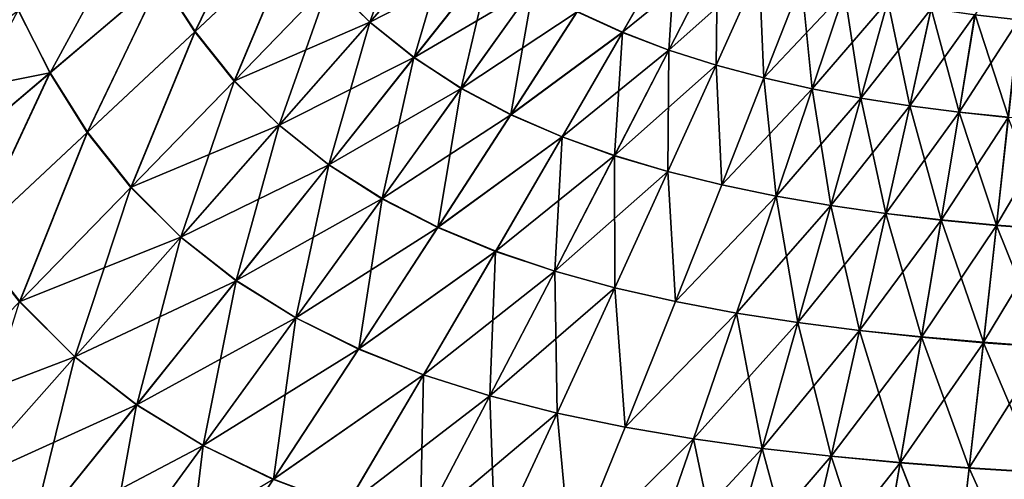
# Model space of a CAD drawing. Header units: millimetres. Extents: x -139 to 106, y -8 to 139.
# Tile 323 of 459: x 33.12 to 46.31, y 85.45 to 91.6. Entities that reach past the tile are written whole.
import ezdxf

# ---------------------------------------------------------------- set-up
doc = ezdxf.new("R2010")
doc.units = ezdxf.units.MM
doc.header["$LTSCALE"] = 53.842063
doc.layers.add('88', color=7, linetype='CONTINUOUS')

msp = doc.modelspace()

# ---------------------------------------------------------------- linework, layer by layer
at = {"layer": '88', "color": 8, "linetype": 'CONTINUOUS'}
for points in [[(35.01, 92.147, -16.274), (36.379, 93.311, -15.108), (35.467, 91.436, -16.289), (35.01, 92.147, -16.274)], [(36.381, 93.313, 15.106), (35.013, 92.149, 16.272), (35.472, 91.441, 16.285), (36.381, 93.313, 15.106)], [(35.467, 91.436, -16.289), (36.379, 93.311, -15.108), (36.795, 92.681, -15.125), (35.467, 91.436, -16.289)], [(36.799, 92.685, 15.12), (36.381, 93.313, 15.106), (35.472, 91.441, 16.285), (36.799, 92.685, 15.12)], [(37.272, 92.096, -15.142), (38.432, 93.297, -13.837), (37.811, 91.566, -15.163), (37.272, 92.096, -15.142)], [(37.811, 91.566, -15.163), (38.432, 93.297, -13.837), (38.914, 92.825, -13.857), (37.811, 91.566, -15.163)], [(34.62, 92.895, 16.26), (33.103, 91.726, 17.278), (33.528, 90.888, 17.288), (34.62, 92.895, 16.26)], [(35.013, 92.149, 16.272), (34.62, 92.895, 16.26), (33.528, 90.888, 17.288), (35.013, 92.149, 16.272)], [(38.913, 92.825, 13.857), (37.275, 92.1, 15.139), (37.811, 91.566, 15.163), (38.913, 92.825, 13.857)], [(37.811, 91.566, -15.163), (38.914, 92.825, -13.857), (38.403, 91.093, -15.187), (37.811, 91.566, -15.163)], [(38.913, 92.825, 13.857), (37.811, 91.566, 15.163), (39.438, 92.4, 13.882), (38.913, 92.825, 13.857)], [(38.403, 91.093, -15.187), (38.914, 92.825, -13.857), (39.439, 92.401, -13.88), (38.403, 91.093, -15.187)], [(46.629, 92.756, 11.079), (45.916, 91.663, 12.636), (46.504, 91.597, 12.652), (46.629, 92.756, 11.079)], [(35.467, 91.436, -16.289), (36.795, 92.681, -15.125), (35.996, 90.778, -16.307), (35.467, 91.436, -16.289)], [(36.799, 92.685, 15.12), (35.472, 91.441, 16.285), (36, 90.782, 16.304), (36.799, 92.685, 15.12)], [(35.996, 90.778, -16.307), (36.795, 92.681, -15.125), (37.272, 92.096, -15.142), (35.996, 90.778, -16.307)], [(37.275, 92.1, 15.139), (36.799, 92.685, 15.12), (36, 90.782, 16.304), (37.275, 92.1, 15.139)], [(41.193, 91.428, -13.955), (40.586, 91.704, -13.931), (41.916, 92.685, -12.512), (41.193, 91.428, -13.955)], [(41.916, 92.687, 12.51), (40.587, 91.707, 13.928), (41.194, 91.43, 13.953), (41.916, 92.687, 12.51)], [(41.193, 91.428, -13.955), (41.916, 92.685, -12.512), (41.816, 91.192, -13.977), (41.193, 91.428, -13.955)], [(41.916, 92.687, 12.51), (41.194, 91.43, 13.953), (42.466, 92.465, 12.531), (41.916, 92.687, 12.51)], [(41.816, 91.192, -13.977), (41.916, 92.685, -12.512), (42.466, 92.464, -12.532), (41.816, 91.192, -13.977)], [(42.466, 92.465, 12.531), (41.194, 91.43, 13.953), (41.817, 91.193, 13.976), (42.466, 92.465, 12.531)], [(41.816, 91.192, -13.977), (42.466, 92.464, -12.532), (42.45, 90.991, -13.997), (41.816, 91.192, -13.977)], [(42.466, 92.465, 12.531), (41.817, 91.193, 13.976), (43.026, 92.273, 12.551), (42.466, 92.465, 12.531)], [(42.45, 90.991, -13.997), (42.466, 92.464, -12.532), (43.026, 92.273, -12.551), (42.45, 90.991, -13.997)], [(39.438, 92.4, 13.882), (37.811, 91.566, 15.163), (38.402, 91.092, 15.188), (39.438, 92.4, 13.882)], [(39.438, 92.4, 13.882), (38.402, 91.092, 15.188), (39.036, 90.681, 15.213), (39.438, 92.4, 13.882)], [(38.403, 91.093, -15.187), (39.439, 92.401, -13.88), (39.999, 92.028, -13.905), (38.403, 91.093, -15.187)], [(39.999, 92.028, 13.904), (39.438, 92.4, 13.882), (39.036, 90.681, 15.213), (39.999, 92.028, 13.904)], [(43.026, 92.273, 12.551), (41.817, 91.193, 13.976), (42.449, 90.991, 13.997), (43.026, 92.273, 12.551)], [(43.026, 92.273, 12.551), (42.449, 90.991, 13.997), (43.09, 90.819, 14.017), (43.026, 92.273, 12.551)], [(42.45, 90.991, -13.997), (43.026, 92.273, -12.551), (43.09, 90.819, -14.017), (42.45, 90.991, -13.997)], [(43.09, 90.819, -14.017), (43.026, 92.273, -12.551), (43.594, 92.108, -12.569), (43.09, 90.819, -14.017)], [(43.594, 92.108, 12.569), (43.026, 92.273, 12.551), (43.09, 90.819, 14.017), (43.594, 92.108, 12.569)], [(33.525, 90.886, -17.29), (33.105, 91.728, -17.277), (35.01, 92.147, -16.274), (33.525, 90.886, -17.29)], [(33.525, 90.886, -17.29), (35.01, 92.147, -16.274), (34.025, 90.088, -17.304), (33.525, 90.886, -17.29)], [(35.013, 92.149, 16.272), (33.528, 90.888, 17.288), (34.03, 90.093, 17.3), (35.013, 92.149, 16.272)], [(34.025, 90.088, -17.304), (35.01, 92.147, -16.274), (35.467, 91.436, -16.289), (34.025, 90.088, -17.304)], [(35.472, 91.441, 16.285), (35.013, 92.149, 16.272), (34.03, 90.093, 17.3), (35.472, 91.441, 16.285)], [(35.996, 90.778, -16.307), (37.272, 92.096, -15.142), (36.598, 90.185, -16.328), (35.996, 90.778, -16.307)], [(37.275, 92.1, 15.139), (36, 90.782, 16.304), (37.811, 91.566, 15.163), (37.275, 92.1, 15.139)], [(36.598, 90.185, -16.328), (37.272, 92.096, -15.142), (37.811, 91.566, -15.163), (36.598, 90.185, -16.328)], [(43.09, 90.819, -14.017), (43.594, 92.108, -12.569), (44.168, 91.967, -12.587), (43.09, 90.819, -14.017)], [(43.594, 92.108, 12.569), (43.09, 90.819, 14.017), (43.737, 90.673, 14.035), (43.594, 92.108, 12.569)], [(44.168, 91.967, 12.586), (43.594, 92.108, 12.569), (43.737, 90.673, 14.035), (44.168, 91.967, 12.586)], [(39.035, 90.68, -15.213), (38.403, 91.093, -15.187), (39.999, 92.028, -13.905), (39.035, 90.68, -15.213)], [(39.035, 90.68, -15.213), (39.999, 92.028, -13.905), (40.586, 91.704, -13.931), (39.035, 90.68, -15.213)], [(39.999, 92.028, 13.904), (39.036, 90.681, 15.213), (39.7, 90.329, 15.238), (39.999, 92.028, 13.904)], [(40.587, 91.707, 13.928), (39.999, 92.028, 13.904), (39.7, 90.329, 15.238), (40.587, 91.707, 13.928)], [(43.737, 90.673, -14.036), (43.09, 90.819, -14.017), (44.168, 91.967, -12.587), (43.737, 90.673, -14.036)], [(43.737, 90.673, -14.036), (44.168, 91.967, -12.587), (44.388, 90.549, -14.053), (43.737, 90.673, -14.036)], [(44.168, 91.967, 12.586), (43.737, 90.673, 14.035), (44.747, 91.847, 12.603), (44.168, 91.967, 12.586)], [(44.388, 90.549, -14.053), (44.168, 91.967, -12.587), (44.747, 91.847, -12.603), (44.388, 90.549, -14.053)], [(44.747, 91.847, 12.603), (43.737, 90.673, 14.035), (44.388, 90.549, 14.053), (44.747, 91.847, 12.603)], [(44.388, 90.549, -14.053), (44.747, 91.847, -12.603), (45.044, 90.447, -14.069), (44.388, 90.549, -14.053)], [(44.747, 91.847, 12.603), (44.388, 90.549, 14.053), (45.33, 91.746, 12.62), (44.747, 91.847, 12.603)], [(45.044, 90.447, -14.069), (44.747, 91.847, -12.603), (45.33, 91.748, -12.618), (45.044, 90.447, -14.069)], [(31.478, 90.476, -18.136), (33.105, 91.728, -17.277), (33.525, 90.886, -17.29), (31.478, 90.476, -18.136)], [(33.528, 90.888, 17.288), (33.103, 91.726, 17.278), (31.933, 89.536, 18.145), (33.528, 90.888, 17.288)], [(39.699, 90.327, -15.24), (39.035, 90.68, -15.213), (40.586, 91.704, -13.931), (39.699, 90.327, -15.24)], [(39.699, 90.327, -15.24), (40.586, 91.704, -13.931), (41.193, 91.428, -13.955), (39.699, 90.327, -15.24)], [(40.587, 91.707, 13.928), (39.7, 90.329, 15.238), (41.194, 91.43, 13.953), (40.587, 91.707, 13.928)], [(45.33, 91.746, 12.62), (44.388, 90.549, 14.053), (45.044, 90.445, 14.071), (45.33, 91.746, 12.62)], [(45.044, 90.447, -14.069), (45.33, 91.748, -12.618), (45.703, 90.363, -14.084), (45.044, 90.447, -14.069)], [(45.33, 91.746, 12.62), (45.044, 90.445, 14.071), (45.916, 91.663, 12.636), (45.33, 91.746, 12.62)], [(45.916, 91.663, 12.636), (45.044, 90.445, 14.071), (45.702, 90.359, 14.088), (45.916, 91.663, 12.636)], [(45.703, 90.363, -14.084), (45.33, 91.748, -12.618), (45.917, 91.666, -12.632), (45.703, 90.363, -14.084)], [(45.916, 91.663, 12.636), (45.702, 90.359, 14.088), (46.504, 91.597, 12.652), (45.916, 91.663, 12.636)], [(45.703, 90.363, -14.084), (45.917, 91.666, -12.632), (46.363, 90.294, -14.099), (45.703, 90.363, -14.084)], [(46.363, 90.294, -14.099), (45.917, 91.666, -12.632), (46.505, 91.601, -12.647), (46.363, 90.294, -14.099)], [(37.811, 91.566, 15.163), (36, 90.782, 16.304), (36.598, 90.185, 16.328), (37.811, 91.566, 15.163)], [(36.598, 90.185, -16.328), (37.811, 91.566, -15.163), (37.262, 89.658, -16.352), (36.598, 90.185, -16.328)], [(37.811, 91.566, 15.163), (36.598, 90.185, 16.328), (38.402, 91.092, 15.188), (37.811, 91.566, 15.163)], [(37.262, 89.658, -16.352), (37.811, 91.566, -15.163), (38.403, 91.093, -15.187), (37.262, 89.658, -16.352)], [(46.504, 91.597, 12.652), (45.702, 90.359, 14.088), (46.362, 90.289, 14.104), (46.504, 91.597, 12.652)], [(34.025, 90.088, -17.304), (35.467, 91.436, -16.289), (34.61, 89.351, -17.32), (34.025, 90.088, -17.304)], [(35.472, 91.441, 16.285), (34.03, 90.093, 17.3), (34.614, 89.355, 17.318), (35.472, 91.441, 16.285)], [(34.61, 89.351, -17.32), (35.467, 91.436, -16.289), (35.996, 90.778, -16.307), (34.61, 89.351, -17.32)], [(36, 90.782, 16.304), (35.472, 91.441, 16.285), (34.614, 89.355, 17.318), (36, 90.782, 16.304)], [(40.386, 90.029, -15.265), (39.699, 90.327, -15.24), (41.193, 91.428, -13.955), (40.386, 90.029, -15.265)], [(41.194, 91.43, 13.953), (39.7, 90.329, 15.238), (40.387, 90.031, 15.264), (41.194, 91.43, 13.953)], [(40.386, 90.029, -15.265), (41.193, 91.428, -13.955), (41.09, 89.778, -15.289), (40.386, 90.029, -15.265)], [(41.194, 91.43, 13.953), (40.387, 90.031, 15.264), (41.817, 91.193, 13.976), (41.194, 91.43, 13.953)], [(41.09, 89.778, -15.289), (41.193, 91.428, -13.955), (41.816, 91.192, -13.977), (41.09, 89.778, -15.289)], [(41.817, 91.193, 13.976), (40.387, 90.031, 15.264), (41.09, 89.779, 15.288), (41.817, 91.193, 13.976)], [(41.817, 91.193, 13.976), (41.09, 89.779, 15.288), (42.449, 90.991, 13.997), (41.817, 91.193, 13.976)], [(41.09, 89.778, -15.289), (41.816, 91.192, -13.977), (41.804, 89.567, -15.31), (41.09, 89.778, -15.289)], [(41.804, 89.567, -15.31), (41.816, 91.192, -13.977), (42.45, 90.991, -13.997), (41.804, 89.567, -15.31)], [(38.402, 91.092, 15.188), (36.598, 90.185, 16.328), (37.261, 89.657, 16.353), (38.402, 91.092, 15.188)], [(38.402, 91.092, 15.188), (37.261, 89.657, 16.353), (37.975, 89.204, 16.378), (38.402, 91.092, 15.188)], [(37.262, 89.658, -16.352), (38.403, 91.093, -15.187), (39.035, 90.68, -15.213), (37.262, 89.658, -16.352)], [(39.036, 90.681, 15.213), (38.402, 91.092, 15.188), (37.975, 89.204, 16.378), (39.036, 90.681, 15.213)], [(31.931, 89.534, -18.146), (31.478, 90.476, -18.136), (33.525, 90.886, -17.29), (31.931, 89.534, -18.146)], [(31.931, 89.534, -18.146), (33.525, 90.886, -17.29), (32.476, 88.643, -18.158), (31.931, 89.534, -18.146)], [(33.528, 90.888, 17.288), (31.933, 89.536, 18.145), (32.482, 88.648, 18.156), (33.528, 90.888, 17.288)], [(32.476, 88.643, -18.158), (33.525, 90.886, -17.29), (34.025, 90.088, -17.304), (32.476, 88.643, -18.158)], [(34.03, 90.093, 17.3), (33.528, 90.888, 17.288), (32.482, 88.648, 18.156), (34.03, 90.093, 17.3)], [(42.449, 90.991, 13.997), (41.09, 89.779, 15.288), (41.804, 89.566, 15.311), (42.449, 90.991, 13.997)], [(41.804, 89.567, -15.31), (42.45, 90.991, -13.997), (42.526, 89.388, -15.331), (41.804, 89.567, -15.31)], [(42.449, 90.991, 13.997), (41.804, 89.566, 15.311), (42.526, 89.388, 15.331), (42.449, 90.991, 13.997)], [(43.09, 90.819, 14.017), (42.449, 90.991, 13.997), (42.526, 89.388, 15.331), (43.09, 90.819, 14.017)], [(42.526, 89.388, -15.331), (42.45, 90.991, -13.997), (43.09, 90.819, -14.017), (42.526, 89.388, -15.331)], [(34.61, 89.351, -17.32), (35.996, 90.778, -16.307), (35.28, 88.689, -17.341), (34.61, 89.351, -17.32)], [(36, 90.782, 16.304), (34.614, 89.355, 17.318), (36.598, 90.185, 16.328), (36, 90.782, 16.304)], [(35.28, 88.689, -17.341), (35.996, 90.778, -16.307), (36.598, 90.185, -16.328), (35.28, 88.689, -17.341)], [(42.526, 89.388, -15.331), (43.09, 90.819, -14.017), (43.737, 90.673, -14.036), (42.526, 89.388, -15.331)], [(43.09, 90.819, 14.017), (42.526, 89.388, 15.331), (43.254, 89.238, 15.35), (43.09, 90.819, 14.017)], [(43.737, 90.673, 14.035), (43.09, 90.819, 14.017), (43.254, 89.238, 15.35), (43.737, 90.673, 14.035)], [(37.974, 89.203, -16.379), (37.262, 89.658, -16.352), (39.035, 90.68, -15.213), (37.974, 89.203, -16.379)], [(37.974, 89.203, -16.379), (39.035, 90.68, -15.213), (39.699, 90.327, -15.24), (37.974, 89.203, -16.379)], [(39.036, 90.681, 15.213), (37.975, 89.204, 16.378), (38.724, 88.821, 16.404), (39.036, 90.681, 15.213)], [(39.7, 90.329, 15.238), (39.036, 90.681, 15.213), (38.724, 88.821, 16.404), (39.7, 90.329, 15.238)], [(43.254, 89.237, -15.351), (42.526, 89.388, -15.331), (43.737, 90.673, -14.036), (43.254, 89.237, -15.351)], [(43.254, 89.237, -15.351), (43.737, 90.673, -14.036), (43.987, 89.111, -15.369), (43.254, 89.237, -15.351)], [(43.737, 90.673, 14.035), (43.254, 89.238, 15.35), (44.388, 90.549, 14.053), (43.737, 90.673, 14.035)], [(43.987, 89.111, -15.369), (43.737, 90.673, -14.036), (44.388, 90.549, -14.053), (43.987, 89.111, -15.369)], [(44.388, 90.549, 14.053), (43.254, 89.238, 15.35), (43.987, 89.111, 15.369), (44.388, 90.549, 14.053)], [(43.987, 89.111, -15.369), (44.388, 90.549, -14.053), (44.724, 89.006, -15.386), (43.987, 89.111, -15.369)], [(44.388, 90.549, 14.053), (43.987, 89.111, 15.369), (45.044, 90.445, 14.071), (44.388, 90.549, 14.053)], [(44.724, 89.006, -15.386), (44.388, 90.549, -14.053), (45.044, 90.447, -14.069), (44.724, 89.006, -15.386)], [(45.044, 90.445, 14.071), (43.987, 89.111, 15.369), (44.723, 89.005, 15.387), (45.044, 90.445, 14.071)], [(45.044, 90.445, 14.071), (44.723, 89.005, 15.387), (45.702, 90.359, 14.088), (45.044, 90.445, 14.071)], [(45.702, 90.359, 14.088), (44.723, 89.005, 15.387), (45.463, 88.917, 15.404), (45.702, 90.359, 14.088)], [(44.724, 89.006, -15.386), (45.044, 90.447, -14.069), (45.463, 88.921, -15.401), (44.724, 89.006, -15.386)], [(45.463, 88.921, -15.401), (45.044, 90.447, -14.069), (45.703, 90.363, -14.084), (45.463, 88.921, -15.401)], [(45.463, 88.921, -15.401), (45.703, 90.363, -14.084), (46.204, 88.85, -15.416), (45.463, 88.921, -15.401)], [(45.702, 90.359, 14.088), (45.463, 88.917, 15.404), (46.362, 90.289, 14.104), (45.702, 90.359, 14.088)], [(46.204, 88.85, -15.416), (45.703, 90.363, -14.084), (46.363, 90.294, -14.099), (46.204, 88.85, -15.416)], [(38.722, 88.818, -16.406), (37.974, 89.203, -16.379), (39.699, 90.327, -15.24), (38.722, 88.818, -16.406)], [(38.722, 88.818, -16.406), (39.699, 90.327, -15.24), (40.386, 90.029, -15.265), (38.722, 88.818, -16.406)], [(39.7, 90.329, 15.238), (38.724, 88.821, 16.404), (40.387, 90.031, 15.264), (39.7, 90.329, 15.238)], [(46.362, 90.289, 14.104), (45.463, 88.917, 15.404), (46.204, 88.844, 15.421), (46.362, 90.289, 14.104)], [(47.024, 90.241, -14.118), (46.204, 88.85, -15.416), (46.363, 90.294, -14.099), (47.024, 90.241, -14.118)], [(46.946, 88.789, 15.439), (46.362, 90.289, 14.104), (46.204, 88.844, 15.421), (46.946, 88.789, 15.439)], [(47.024, 90.241, -14.118), (46.946, 88.793, -15.435), (46.204, 88.85, -15.416), (47.024, 90.241, -14.118)], [(32.476, 88.643, -18.158), (34.025, 90.088, -17.304), (33.119, 87.822, -18.173), (32.476, 88.643, -18.158)], [(34.03, 90.093, 17.3), (32.482, 88.648, 18.156), (33.124, 87.826, 18.171), (34.03, 90.093, 17.3)], [(33.119, 87.822, -18.173), (34.025, 90.088, -17.304), (34.61, 89.351, -17.32), (33.119, 87.822, -18.173)], [(34.614, 89.355, 17.318), (34.03, 90.093, 17.3), (33.124, 87.826, 18.171), (34.614, 89.355, 17.318)], [(36.598, 90.185, 16.328), (34.614, 89.355, 17.318), (35.28, 88.689, 17.341), (36.598, 90.185, 16.328)], [(35.28, 88.689, -17.341), (36.598, 90.185, -16.328), (36.022, 88.106, -17.365), (35.28, 88.689, -17.341)], [(36.598, 90.185, 16.328), (35.28, 88.689, 17.341), (37.261, 89.657, 16.353), (36.598, 90.185, 16.328)], [(36.022, 88.106, -17.365), (36.598, 90.185, -16.328), (37.262, 89.658, -16.352), (36.022, 88.106, -17.365)], [(39.496, 88.498, -16.432), (38.722, 88.818, -16.406), (40.386, 90.029, -15.265), (39.496, 88.498, -16.432)], [(40.387, 90.031, 15.264), (38.724, 88.821, 16.404), (39.498, 88.5, 16.431), (40.387, 90.031, 15.264)], [(39.496, 88.498, -16.432), (40.386, 90.029, -15.265), (40.29, 88.231, -16.457), (39.496, 88.498, -16.432)], [(40.387, 90.031, 15.264), (39.498, 88.5, 16.431), (41.09, 89.779, 15.288), (40.387, 90.031, 15.264)], [(40.29, 88.231, -16.457), (40.386, 90.029, -15.265), (41.09, 89.778, -15.289), (40.29, 88.231, -16.457)], [(41.09, 89.779, 15.288), (39.498, 88.5, 16.431), (40.29, 88.233, 16.456), (41.09, 89.779, 15.288)], [(41.09, 89.779, 15.288), (40.29, 88.233, 16.456), (41.804, 89.566, 15.311), (41.09, 89.779, 15.288)], [(40.29, 88.231, -16.457), (41.09, 89.778, -15.289), (41.094, 88.011, -16.479), (40.29, 88.231, -16.457)], [(41.094, 88.011, -16.479), (41.09, 89.778, -15.289), (41.804, 89.567, -15.31), (41.094, 88.011, -16.479)], [(37.261, 89.657, 16.353), (35.28, 88.689, 17.341), (36.021, 88.104, 17.365), (37.261, 89.657, 16.353)], [(37.261, 89.657, 16.353), (36.021, 88.104, 17.365), (36.822, 87.606, 17.39), (37.261, 89.657, 16.353)], [(36.022, 88.106, -17.365), (37.262, 89.658, -16.352), (37.974, 89.203, -16.379), (36.022, 88.106, -17.365)], [(37.975, 89.204, 16.378), (37.261, 89.657, 16.353), (36.822, 87.606, 17.39), (37.975, 89.204, 16.378)], [(41.804, 89.566, 15.311), (40.29, 88.233, 16.456), (41.094, 88.01, 16.479), (41.804, 89.566, 15.311)], [(41.094, 88.011, -16.479), (41.804, 89.567, -15.31), (41.905, 87.826, -16.5), (41.094, 88.011, -16.479)], [(41.804, 89.566, 15.311), (41.094, 88.01, 16.479), (41.905, 87.826, 16.5), (41.804, 89.566, 15.311)], [(41.905, 87.826, -16.5), (41.804, 89.567, -15.31), (42.526, 89.388, -15.331), (41.905, 87.826, -16.5)], [(42.526, 89.388, 15.331), (41.804, 89.566, 15.311), (41.905, 87.826, 16.5), (42.526, 89.388, 15.331)], [(33.119, 87.822, -18.173), (34.61, 89.351, -17.32), (33.862, 87.087, -18.192), (33.119, 87.822, -18.173)], [(34.614, 89.355, 17.318), (33.124, 87.826, 18.171), (35.28, 88.689, 17.341), (34.614, 89.355, 17.318)], [(33.862, 87.087, -18.192), (34.61, 89.351, -17.32), (35.28, 88.689, -17.341), (33.862, 87.087, -18.192)], [(41.905, 87.826, -16.5), (42.526, 89.388, -15.331), (43.254, 89.237, -15.351), (41.905, 87.826, -16.5)], [(42.526, 89.388, 15.331), (41.905, 87.826, 16.5), (43.254, 89.238, 15.35), (42.526, 89.388, 15.331)], [(36.821, 87.606, -17.391), (36.022, 88.106, -17.365), (37.974, 89.203, -16.379), (36.821, 87.606, -17.391)], [(36.821, 87.606, -17.391), (37.974, 89.203, -16.379), (38.722, 88.818, -16.406), (36.821, 87.606, -17.391)], [(37.975, 89.204, 16.378), (36.822, 87.606, 17.39), (37.662, 87.191, 17.417), (37.975, 89.204, 16.378)], [(38.724, 88.821, 16.404), (37.975, 89.204, 16.378), (37.662, 87.191, 17.417), (38.724, 88.821, 16.404)], [(43.254, 89.238, 15.35), (41.905, 87.826, 16.5), (42.723, 87.672, 16.52), (43.254, 89.238, 15.35)], [(42.723, 87.672, -16.521), (41.905, 87.826, -16.5), (43.254, 89.237, -15.351), (42.723, 87.672, -16.521)], [(43.254, 89.238, 15.35), (42.723, 87.672, 16.52), (43.987, 89.111, 15.369), (43.254, 89.238, 15.35)], [(42.723, 87.672, -16.521), (43.254, 89.237, -15.351), (43.545, 87.544, -16.539), (42.723, 87.672, -16.521)], [(43.545, 87.544, -16.539), (43.254, 89.237, -15.351), (43.987, 89.111, -15.369), (43.545, 87.544, -16.539)], [(43.987, 89.111, 15.369), (42.723, 87.672, 16.52), (43.545, 87.544, 16.539), (43.987, 89.111, 15.369)], [(43.545, 87.544, -16.539), (43.987, 89.111, -15.369), (44.371, 87.439, -16.556), (43.545, 87.544, -16.539)], [(43.987, 89.111, 15.369), (43.545, 87.544, 16.539), (44.723, 89.005, 15.387), (43.987, 89.111, 15.369)], [(44.371, 87.439, -16.556), (43.987, 89.111, -15.369), (44.724, 89.006, -15.386), (44.371, 87.439, -16.556)], [(44.723, 89.005, 15.387), (43.545, 87.544, 16.539), (44.371, 87.437, 16.557), (44.723, 89.005, 15.387)], [(44.371, 87.439, -16.556), (44.724, 89.006, -15.386), (45.2, 87.353, -16.571), (44.371, 87.439, -16.556)], [(44.723, 89.005, 15.387), (44.371, 87.437, 16.557), (45.463, 88.917, 15.404), (44.723, 89.005, 15.387)], [(45.463, 88.917, 15.404), (44.371, 87.437, 16.557), (45.199, 87.348, 16.574), (45.463, 88.917, 15.404)], [(45.2, 87.353, -16.571), (44.724, 89.006, -15.386), (45.463, 88.921, -15.401), (45.2, 87.353, -16.571)], [(45.463, 88.917, 15.404), (45.199, 87.348, 16.574), (46.204, 88.844, 15.421), (45.463, 88.917, 15.404)], [(45.2, 87.353, -16.571), (45.463, 88.921, -15.401), (46.03, 87.281, -16.586), (45.2, 87.353, -16.571)], [(46.03, 87.281, -16.586), (45.463, 88.921, -15.401), (46.204, 88.85, -15.416), (46.03, 87.281, -16.586)], [(37.66, 87.188, -17.418), (36.821, 87.606, -17.391), (38.722, 88.818, -16.406), (37.66, 87.188, -17.418)], [(37.66, 87.188, -17.418), (38.722, 88.818, -16.406), (39.496, 88.498, -16.432), (37.66, 87.188, -17.418)], [(38.724, 88.821, 16.404), (37.662, 87.191, 17.417), (39.498, 88.5, 16.431), (38.724, 88.821, 16.404)], [(46.204, 88.844, 15.421), (45.199, 87.348, 16.574), (46.029, 87.275, 16.59), (46.204, 88.844, 15.421)], [(46.86, 87.217, 16.608), (46.204, 88.844, 15.421), (46.029, 87.275, 16.59), (46.86, 87.217, 16.608)], [(46.946, 88.793, -15.435), (46.03, 87.281, -16.586), (46.204, 88.85, -15.416), (46.946, 88.793, -15.435)], [(46.946, 88.793, -15.435), (46.86, 87.222, -16.605), (46.03, 87.281, -16.586), (46.946, 88.793, -15.435)], [(46.86, 87.217, 16.608), (46.946, 88.789, 15.439), (46.204, 88.844, 15.421), (46.86, 87.217, 16.608)], [(33.124, 87.826, 18.171), (32.482, 88.648, 18.156), (31.537, 86.203, 18.856), (33.124, 87.826, 18.171)], [(35.28, 88.689, 17.341), (33.124, 87.826, 18.171), (33.862, 87.087, 18.192), (35.28, 88.689, 17.341)], [(33.862, 87.087, -18.192), (35.28, 88.689, -17.341), (34.689, 86.444, -18.215), (33.862, 87.087, -18.192)], [(35.28, 88.689, 17.341), (33.862, 87.087, 18.192), (36.021, 88.104, 17.365), (35.28, 88.689, 17.341)], [(34.689, 86.444, -18.215), (35.28, 88.689, -17.341), (36.022, 88.106, -17.365), (34.689, 86.444, -18.215)], [(38.529, 86.844, -17.445), (37.66, 87.188, -17.418), (39.496, 88.498, -16.432), (38.529, 86.844, -17.445)], [(39.498, 88.5, 16.431), (37.662, 87.191, 17.417), (38.531, 86.846, 17.444), (39.498, 88.5, 16.431)], [(38.529, 86.844, -17.445), (39.496, 88.498, -16.432), (39.42, 86.563, -17.47), (38.529, 86.844, -17.445)], [(39.498, 88.5, 16.431), (38.531, 86.846, 17.444), (40.29, 88.233, 16.456), (39.498, 88.5, 16.431)], [(39.42, 86.563, -17.47), (39.496, 88.498, -16.432), (40.29, 88.231, -16.457), (39.42, 86.563, -17.47)], [(40.29, 88.233, 16.456), (38.531, 86.846, 17.444), (39.42, 86.564, 17.469), (40.29, 88.233, 16.456)], [(40.29, 88.233, 16.456), (39.42, 86.564, 17.469), (41.094, 88.01, 16.479), (40.29, 88.233, 16.456)], [(39.42, 86.563, -17.47), (40.29, 88.231, -16.457), (40.321, 86.334, -17.493), (39.42, 86.563, -17.47)], [(40.321, 86.334, -17.493), (40.29, 88.231, -16.457), (41.094, 88.011, -16.479), (40.321, 86.334, -17.493)], [(36.021, 88.104, 17.365), (33.862, 87.087, 18.192), (34.688, 86.442, 18.215), (36.021, 88.104, 17.365)], [(36.021, 88.104, 17.365), (34.688, 86.442, 18.215), (35.581, 85.898, 18.24), (36.021, 88.104, 17.365)], [(34.689, 86.444, -18.215), (36.022, 88.106, -17.365), (36.821, 87.606, -17.391), (34.689, 86.444, -18.215)], [(36.822, 87.606, 17.39), (36.021, 88.104, 17.365), (35.581, 85.898, 18.24), (36.822, 87.606, 17.39)], [(41.094, 88.01, 16.479), (39.42, 86.564, 17.469), (40.321, 86.333, 17.493), (41.094, 88.01, 16.479)], [(40.321, 86.334, -17.493), (41.094, 88.011, -16.479), (41.231, 86.144, -17.515), (40.321, 86.334, -17.493)], [(41.094, 88.01, 16.479), (40.321, 86.333, 17.493), (41.23, 86.144, 17.515), (41.094, 88.01, 16.479)], [(41.231, 86.144, -17.515), (41.094, 88.011, -16.479), (41.905, 87.826, -16.5), (41.231, 86.144, -17.515)], [(41.905, 87.826, 16.5), (41.094, 88.01, 16.479), (41.23, 86.144, 17.515), (41.905, 87.826, 16.5)], [(33.124, 87.826, 18.171), (31.537, 86.203, 18.856), (33.862, 87.087, 18.192), (33.124, 87.826, 18.171)], [(32.352, 85.387, -18.874), (33.119, 87.822, -18.173), (33.862, 87.087, -18.192), (32.352, 85.387, -18.874)], [(41.905, 87.826, 16.5), (41.23, 86.144, 17.515), (42.723, 87.672, 16.52), (41.905, 87.826, 16.5)], [(41.231, 86.144, -17.515), (41.905, 87.826, -16.5), (42.723, 87.672, -16.521), (41.231, 86.144, -17.515)], [(35.58, 85.897, -18.24), (34.689, 86.444, -18.215), (36.821, 87.606, -17.391), (35.58, 85.897, -18.24)], [(35.58, 85.897, -18.24), (36.821, 87.606, -17.391), (37.66, 87.188, -17.418), (35.58, 85.897, -18.24)], [(36.822, 87.606, 17.39), (35.581, 85.898, 18.24), (36.52, 85.448, 18.266), (36.822, 87.606, 17.39)], [(37.662, 87.191, 17.417), (36.822, 87.606, 17.39), (36.52, 85.448, 18.266), (37.662, 87.191, 17.417)], [(42.723, 87.672, 16.52), (41.23, 86.144, 17.515), (42.146, 85.989, 17.535), (42.723, 87.672, 16.52)], [(42.146, 85.988, -17.535), (41.231, 86.144, -17.515), (42.723, 87.672, -16.521), (42.146, 85.988, -17.535)], [(42.146, 85.988, -17.535), (42.723, 87.672, -16.521), (43.065, 85.861, -17.553), (42.146, 85.988, -17.535)], [(42.723, 87.672, 16.52), (42.146, 85.989, 17.535), (43.545, 87.544, 16.539), (42.723, 87.672, 16.52)], [(43.065, 85.861, -17.553), (42.723, 87.672, -16.521), (43.545, 87.544, -16.539), (43.065, 85.861, -17.553)], [(43.545, 87.544, 16.539), (42.146, 85.989, 17.535), (43.065, 85.861, 17.553), (43.545, 87.544, 16.539)], [(43.065, 85.861, -17.553), (43.545, 87.544, -16.539), (43.988, 85.757, -17.57), (43.065, 85.861, -17.553)], [(43.545, 87.544, 16.539), (43.065, 85.861, 17.553), (44.371, 87.437, 16.557), (43.545, 87.544, 16.539)], [(44.371, 87.437, 16.557), (43.065, 85.861, 17.553), (43.988, 85.755, 17.571), (44.371, 87.437, 16.557)], [(43.988, 85.757, -17.57), (43.545, 87.544, -16.539), (44.371, 87.439, -16.556), (43.988, 85.757, -17.57)], [(43.988, 85.757, -17.57), (44.371, 87.439, -16.556), (44.914, 85.673, -17.585), (43.988, 85.757, -17.57)], [(44.371, 87.437, 16.557), (43.988, 85.755, 17.571), (45.199, 87.348, 16.574), (44.371, 87.437, 16.557)], [(44.914, 85.673, -17.585), (44.371, 87.439, -16.556), (45.2, 87.353, -16.571), (44.914, 85.673, -17.585)], [(45.199, 87.348, 16.574), (43.988, 85.755, 17.571), (44.913, 85.668, 17.587), (45.199, 87.348, 16.574)], [(45.199, 87.348, 16.574), (44.913, 85.668, 17.587), (46.029, 87.275, 16.59), (45.199, 87.348, 16.574)], [(44.914, 85.673, -17.585), (45.2, 87.353, -16.571), (45.84, 85.602, -17.599), (44.914, 85.673, -17.585)], [(45.84, 85.602, -17.599), (45.2, 87.353, -16.571), (46.03, 87.281, -16.586), (45.84, 85.602, -17.599)], [(36.518, 85.445, -18.267), (35.58, 85.897, -18.24), (37.66, 87.188, -17.418), (36.518, 85.445, -18.267)], [(36.518, 85.445, -18.267), (37.66, 87.188, -17.418), (38.529, 86.844, -17.445), (36.518, 85.445, -18.267)], [(37.662, 87.191, 17.417), (36.52, 85.448, 18.266), (38.531, 86.846, 17.444), (37.662, 87.191, 17.417)], [(46.029, 87.275, 16.59), (44.913, 85.668, 17.587), (45.839, 85.596, 17.603), (46.029, 87.275, 16.59)], [(46.766, 85.537, 17.619), (46.029, 87.275, 16.59), (45.839, 85.596, 17.603), (46.766, 85.537, 17.619)], [(46.86, 87.222, -16.605), (45.84, 85.602, -17.599), (46.03, 87.281, -16.586), (46.86, 87.222, -16.605)], [(46.86, 87.222, -16.605), (46.767, 85.542, -17.617), (45.84, 85.602, -17.599), (46.86, 87.222, -16.605)], [(46.766, 85.537, 17.619), (46.86, 87.217, 16.608), (46.029, 87.275, 16.59), (46.766, 85.537, 17.619)], [(33.862, 87.087, 18.192), (31.537, 86.203, 18.856), (32.351, 85.387, 18.874), (33.862, 87.087, 18.192)], [(33.862, 87.087, 18.192), (32.351, 85.387, 18.874), (34.688, 86.442, 18.215), (33.862, 87.087, 18.192)], [(32.352, 85.387, -18.874), (33.862, 87.087, -18.192), (33.267, 84.682, -18.895), (32.352, 85.387, -18.874)], [(33.267, 84.682, -18.895), (33.862, 87.087, -18.192), (34.689, 86.444, -18.215), (33.267, 84.682, -18.895)], [(37.489, 85.079, -18.294), (36.518, 85.445, -18.267), (38.529, 86.844, -17.445), (37.489, 85.079, -18.294)], [(38.531, 86.846, 17.444), (36.52, 85.448, 18.266), (37.491, 85.081, 18.293), (38.531, 86.846, 17.444)], [(37.489, 85.079, -18.294), (38.529, 86.844, -17.445), (38.484, 84.784, -18.319), (37.489, 85.079, -18.294)], [(38.531, 86.846, 17.444), (37.491, 85.081, 18.293), (39.42, 86.564, 17.469), (38.531, 86.846, 17.444)], [(38.484, 84.784, -18.319), (38.529, 86.844, -17.445), (39.42, 86.563, -17.47), (38.484, 84.784, -18.319)], [(39.42, 86.564, 17.469), (37.491, 85.081, 18.293), (38.484, 84.785, 18.318), (39.42, 86.564, 17.469)], [(39.42, 86.564, 17.469), (38.484, 84.785, 18.318), (40.321, 86.333, 17.493), (39.42, 86.564, 17.469)], [(38.484, 84.784, -18.319), (39.42, 86.563, -17.47), (39.49, 84.547, -18.342), (38.484, 84.784, -18.319)], [(39.49, 84.547, -18.342), (39.42, 86.563, -17.47), (40.321, 86.334, -17.493), (39.49, 84.547, -18.342)], [(34.688, 86.442, 18.215), (32.351, 85.387, 18.874), (33.266, 84.68, 18.895), (34.688, 86.442, 18.215)], [(34.688, 86.442, 18.215), (33.266, 84.68, 18.895), (34.258, 84.087, 18.918), (34.688, 86.442, 18.215)], [(33.267, 84.682, -18.895), (34.689, 86.444, -18.215), (35.58, 85.897, -18.24), (33.267, 84.682, -18.895)], [(35.581, 85.898, 18.24), (34.688, 86.442, 18.215), (34.258, 84.087, 18.918), (35.581, 85.898, 18.24)], [(40.321, 86.333, 17.493), (38.484, 84.785, 18.318), (39.49, 84.546, 18.342), (40.321, 86.333, 17.493)], [(39.49, 84.547, -18.342), (40.321, 86.334, -17.493), (40.505, 84.355, -18.364), (39.49, 84.547, -18.342)], [(40.321, 86.333, 17.493), (39.49, 84.546, 18.342), (40.504, 84.354, 18.364), (40.321, 86.333, 17.493)], [(40.505, 84.355, -18.364), (40.321, 86.334, -17.493), (41.231, 86.144, -17.515), (40.505, 84.355, -18.364)], [(41.23, 86.144, 17.515), (40.321, 86.333, 17.493), (40.504, 84.354, 18.364), (41.23, 86.144, 17.515)], [(41.23, 86.144, 17.515), (40.504, 84.354, 18.364), (42.146, 85.989, 17.535), (41.23, 86.144, 17.515)], [(40.505, 84.355, -18.364), (41.231, 86.144, -17.515), (42.146, 85.988, -17.535), (40.505, 84.355, -18.364)], [(42.146, 85.989, 17.535), (40.504, 84.354, 18.364), (41.524, 84.2, 18.384), (42.146, 85.989, 17.535)], [(41.524, 84.199, -18.384), (40.505, 84.355, -18.364), (42.146, 85.988, -17.535), (41.524, 84.199, -18.384)], [(42.146, 85.989, 17.535), (41.524, 84.2, 18.384), (43.065, 85.861, 17.553), (42.146, 85.989, 17.535)], [(41.524, 84.199, -18.384), (42.146, 85.988, -17.535), (42.549, 84.074, -18.402), (41.524, 84.199, -18.384)], [(42.549, 84.074, -18.402), (42.146, 85.988, -17.535), (43.065, 85.861, -17.553), (42.549, 84.074, -18.402)], [(34.257, 84.086, -18.918), (33.267, 84.682, -18.895), (35.58, 85.897, -18.24), (34.257, 84.086, -18.918)], [(34.257, 84.086, -18.918), (35.58, 85.897, -18.24), (36.518, 85.445, -18.267), (34.257, 84.086, -18.918)], [(35.581, 85.898, 18.24), (34.258, 84.087, 18.918), (35.302, 83.603, 18.943), (35.581, 85.898, 18.24)], [(36.52, 85.448, 18.266), (35.581, 85.898, 18.24), (35.302, 83.603, 18.943), (36.52, 85.448, 18.266)], [(43.065, 85.861, 17.553), (41.524, 84.2, 18.384), (42.549, 84.074, 18.402), (43.065, 85.861, 17.553)], [(42.549, 84.074, -18.402), (43.065, 85.861, -17.553), (43.576, 83.974, -18.417), (42.549, 84.074, -18.402)], [(43.065, 85.861, 17.553), (42.549, 84.074, 18.402), (43.988, 85.755, 17.571), (43.065, 85.861, 17.553)], [(43.576, 83.974, -18.417), (43.065, 85.861, -17.553), (43.988, 85.757, -17.57), (43.576, 83.974, -18.417)], [(43.988, 85.755, 17.571), (42.549, 84.074, 18.402), (43.576, 83.972, 18.418), (43.988, 85.755, 17.571)], [(43.576, 83.974, -18.417), (43.988, 85.757, -17.57), (44.605, 83.893, -18.431), (43.576, 83.974, -18.417)], [(43.988, 85.755, 17.571), (43.576, 83.972, 18.418), (44.913, 85.668, 17.587), (43.988, 85.755, 17.571)], [(44.605, 83.893, -18.431), (43.988, 85.757, -17.57), (44.914, 85.673, -17.585), (44.605, 83.893, -18.431)], [(44.913, 85.668, 17.587), (43.576, 83.972, 18.418), (44.605, 83.888, 18.433), (44.913, 85.668, 17.587)], [(44.605, 83.893, -18.431), (44.914, 85.673, -17.585), (45.636, 83.826, -18.444), (44.605, 83.893, -18.431)], [(44.913, 85.668, 17.587), (44.605, 83.888, 18.433), (45.635, 83.819, 18.447), (44.913, 85.668, 17.587)], [(45.839, 85.596, 17.603), (44.913, 85.668, 17.587), (45.635, 83.819, 18.447), (45.839, 85.596, 17.603)], [(45.636, 83.826, -18.444), (44.914, 85.673, -17.585), (45.84, 85.602, -17.599), (45.636, 83.826, -18.444)], [(46.666, 83.762, 18.462), (45.839, 85.596, 17.603), (45.635, 83.819, 18.447), (46.666, 83.762, 18.462)], [(46.767, 85.542, -17.617), (45.636, 83.826, -18.444), (45.84, 85.602, -17.599), (46.767, 85.542, -17.617)], [(46.666, 83.762, 18.462), (46.766, 85.537, 17.619), (45.839, 85.596, 17.603), (46.666, 83.762, 18.462)], [(46.767, 85.542, -17.617), (46.666, 83.767, -18.46), (45.636, 83.826, -18.444), (46.767, 85.542, -17.617)], [(36.52, 85.448, 18.266), (35.302, 83.603, 18.943), (37.491, 85.081, 18.293), (36.52, 85.448, 18.266)]]:
    msp.add_3dface(points, dxfattribs=at)

doc.saveas('drawing.dxf')
